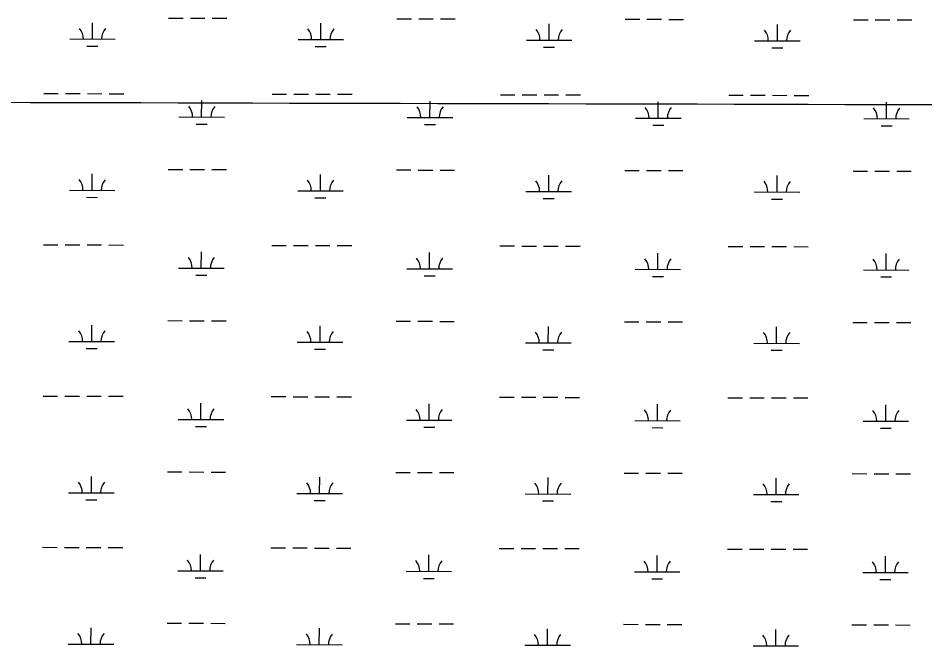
# Model space of a CAD drawing. Extents: x 3172297 to 3210190, y 958463 to 983887.
# Drawn here: x 3193898 to 3195891, y 974805 to 976185 of the extents above; entities that cross this region are included whole.
import ezdxf

# ---------------------------------------------------------------- set-up
doc = ezdxf.new("R2010")
doc.units = 0
doc.layers.add('V-GRID-MAJR', color=7, linetype='Continuous')
doc.layers.add('V-WETL-SWMP', color=7, linetype='Continuous')

msp = doc.modelspace()

# ---------------------------------------------------------------- linework, layer by layer
at = {"layer": 'V-GRID-MAJR'}
msp.add_spline([(3176574.9, 976046.2), (3181787.8, 976031.4), (3187000.7, 976017.3), (3192213.6, 976004.1), (3197426.5, 975991.6), (3202639.4, 975979.8), (3207852.4, 975968.8)], degree=3, dxfattribs=at)
at = {"layer": 'V-WETL-SWMP'}
for p, q in [((3194228.4, 976185.2), (3194260.4, 976185.2)), ((3194276.4, 976185.1), (3194308.4, 976185.1)), ((3194324.4, 976185), (3194356.4, 976184.9)), ((3194730.3, 976184), (3194762.3, 976183.9)), ((3194778.3, 976183.9), (3194810.3, 976183.8)), ((3194826.3, 976183.8), (3194858.3, 976183.7)), ((3195232.2, 976182.8), (3195264.2, 976182.7)), ((3195280.2, 976182.6), (3195312.2, 976182.6)), ((3194061.2, 976139.2), (3194061.3, 976175.2)), ((3194563.1, 976138), (3194563.2, 976174)), ((3195065, 976136.7), (3195065.1, 976172.7)), ((3195328.2, 976182.5), (3195360.2, 976182.4)), ((3195566.9, 976135.5), (3195567, 976171.5)), ((3195734.1, 976181.5), (3195766.1, 976181.4)), ((3195782.1, 976181.4), (3195814.1, 976181.3)), ((3195830.1, 976181.3), (3195862.1, 976181.2)), ((3194011.2, 976139.4), (3194111.2, 976139.1)), ((3194049.1, 976123.8), (3194073.1, 976123.8)), ((3194513.1, 976138.1), (3194613.1, 976137.9)), ((3195015, 976136.9), (3195115, 976136.6)), ((3195516.9, 976135.6), (3195616.9, 976135.4)), ((3194551, 976122.6), (3194575, 976122.5)), ((3195053, 976121.3), (3195077, 976121.3)), ((3195554.9, 976120.1), (3195578.9, 976120)), ((3193954, 976019.4), (3193986, 976019.3)), ((3194002, 976019.3), (3194034, 976019.2)), ((3194050, 976019.2), (3194082, 976019.1)), ((3194098, 976019.1), (3194130, 976019)), ((3194301.2, 975967.8), (3194301.3, 976003.8)), ((3194455.9, 976018.2), (3194487.9, 976018.1)), ((3194503.9, 976018.1), (3194535.9, 976018)), ((3194551.9, 976017.9), (3194583.9, 976017.9)), ((3194599.9, 976017.8), (3194631.9, 976017.7)), ((3194957.9, 976016.9), (3194989.9, 976016.9)), ((3195005.9, 976016.8), (3195037.9, 976016.7)), ((3195053.9, 976016.7), (3195085.9, 976016.6)), ((3195101.9, 976016.6), (3195133.9, 976016.5)), ((3195459.8, 976015.7), (3195491.8, 976015.6)), ((3195507.8, 976015.6), (3195539.8, 976015.5)), ((3195555.8, 976015.5), (3195587.8, 976015.4)), ((3195603.8, 976015.3), (3195635.8, 976015.3)), ((3194803.1, 975966.6), (3194803.2, 976002.6)), ((3195305, 975965.3), (3195305.1, 976001.3)), ((3195806.9, 975964.1), (3195807, 976000.1)), ((3194251.2, 975967.9), (3194351.2, 975967.7)), ((3194753.1, 975966.7), (3194853.1, 975966.5)), ((3195255, 975965.5), (3195355, 975965.2)), ((3195756.9, 975964.2), (3195856.9, 975964)), ((3194289.2, 975952.4), (3194313.2, 975952.4)), ((3194791.1, 975951.2), (3194815.1, 975951.1)), ((3195293, 975949.9), (3195317, 975949.9)), ((3195794.9, 975948.7), (3195818.9, 975948.6)), ((3194227.5, 975852.6), (3194259.5, 975852.5)), ((3194275.5, 975852.5), (3194307.5, 975852.4)), ((3194323.5, 975852.3), (3194355.5, 975852.3)), ((3194729.4, 975851.3), (3194761.4, 975851.3)), ((3194777.4, 975851.2), (3194809.4, 975851.1)), ((3194825.4, 975851.1), (3194857.4, 975851)), ((3195231.3, 975850.1), (3195263.3, 975850)), ((3195279.3, 975850), (3195311.3, 975849.9)), ((3195327.3, 975849.9), (3195359.3, 975849.8)), ((3195733.3, 975848.9), (3195765.3, 975848.8)), ((3195781.3, 975848.7), (3195813.3, 975848.7)), ((3195829.3, 975848.6), (3195861.3, 975848.5)), ((3194060.4, 975806.6), (3194060.4, 975842.6)), ((3194562.3, 975805.3), (3194562.4, 975841.3)), ((3195064.2, 975804.1), (3195064.3, 975840.1)), ((3195566.1, 975802.8), (3195566.2, 975838.8)), ((3194010.4, 975806.7), (3194110.4, 975806.4)), ((3194512.3, 975805.4), (3194612.3, 975805.2)), ((3195014.2, 975804.2), (3195114.2, 975804)), ((3194048.3, 975791.2), (3194072.3, 975791.1)), ((3194550.2, 975789.9), (3194574.2, 975789.9)), ((3195052.1, 975788.7), (3195076.1, 975788.6)), ((3195516.1, 975803), (3195616.1, 975802.7)), ((3195554, 975787.4), (3195578, 975787.4)), ((3193953.2, 975686.8), (3193985.2, 975686.7)), ((3194001.2, 975686.6), (3194033.2, 975686.6)), ((3194049.2, 975686.5), (3194081.2, 975686.4)), ((3194097.2, 975686.4), (3194129.2, 975686.3)), ((3194455.1, 975685.5), (3194487.1, 975685.4)), ((3194503.1, 975685.4), (3194535.1, 975685.3)), ((3194551.1, 975685.3), (3194583.1, 975685.2)), ((3194599.1, 975685.2), (3194631.1, 975685.1)), ((3194957, 975684.3), (3194989, 975684.2)), ((3194300.4, 975635.2), (3194300.5, 975671.1)), ((3194802.3, 975633.9), (3194802.4, 975669.9)), ((3195005, 975684.1), (3195037, 975684.1)), ((3195053, 975684), (3195085, 975684)), ((3195101, 975683.9), (3195133, 975683.8)), ((3195304.2, 975632.7), (3195304.3, 975668.7)), ((3195458.9, 975683), (3195490.9, 975682.9)), ((3195506.9, 975682.9), (3195538.9, 975682.8)), ((3195554.9, 975682.8), (3195586.9, 975682.7)), ((3195602.9, 975682.7), (3195634.9, 975682.6)), ((3195806.1, 975631.4), (3195806.2, 975667.4)), ((3194250.4, 975635.3), (3194350.4, 975635)), ((3194752.3, 975634), (3194852.3, 975633.8)), ((3195254.2, 975632.8), (3195354.2, 975632.5)), ((3195756.1, 975631.6), (3195856.1, 975631.3)), ((3194288.4, 975619.7), (3194312.4, 975619.7)), ((3194790.3, 975618.5), (3194814.3, 975618.4)), ((3195292.2, 975617.3), (3195316.2, 975617.2)), ((3195794.1, 975616), (3195818.1, 975616)), ((3194059.5, 975473.9), (3194059.6, 975509.9)), ((3194226.7, 975519.9), (3194258.7, 975519.8)), ((3194274.7, 975519.8), (3194306.7, 975519.7)), ((3194322.7, 975519.7), (3194354.7, 975519.6)), ((3194561.4, 975472.6), (3194561.5, 975508.6)), ((3194728.6, 975518.7), (3194760.6, 975518.6)), ((3194776.6, 975518.5), (3194808.6, 975518.5)), ((3194824.6, 975518.4), (3194856.6, 975518.3)), ((3195063.3, 975471.4), (3195063.4, 975507.4)), ((3195230.5, 975517.4), (3195262.5, 975517.3)), ((3195278.5, 975517.3), (3195310.5, 975517.2)), ((3195326.5, 975517.2), (3195358.5, 975517.1)), ((3195565.3, 975470.2), (3195565.3, 975506.2)), ((3195732.4, 975516.2), (3195764.4, 975516.1)), ((3195780.4, 975516.1), (3195812.4, 975516)), ((3195828.4, 975515.9), (3195860.4, 975515.9)), ((3194009.5, 975474), (3194109.5, 975473.8)), ((3194511.4, 975472.8), (3194611.4, 975472.5)), ((3195013.3, 975471.5), (3195113.3, 975471.3)), ((3195515.3, 975470.3), (3195615.3, 975470)), ((3194047.5, 975458.5), (3194071.5, 975458.4)), ((3194549.4, 975457.2), (3194573.4, 975457.2)), ((3195051.3, 975456), (3195075.3, 975455.9)), ((3195553.2, 975454.8), (3195577.2, 975454.7)), ((3193952.4, 975354.1), (3193984.4, 975354)), ((3194000.4, 975354), (3194032.4, 975353.9)), ((3194048.4, 975353.8), (3194080.4, 975353.8)), ((3194096.4, 975353.7), (3194128.4, 975353.6)), ((3194454.3, 975352.8), (3194486.3, 975352.8)), ((3194502.3, 975352.7), (3194534.3, 975352.6)), ((3194550.3, 975352.6), (3194582.3, 975352.5)), ((3194598.3, 975352.5), (3194630.3, 975352.4)), ((3194956.2, 975351.6), (3194988.2, 975351.5)), ((3195004.2, 975351.5), (3195036.2, 975351.4)), ((3195052.2, 975351.4), (3195084.2, 975351.3)), ((3195100.2, 975351.2), (3195132.2, 975351.2)), ((3195458.1, 975350.4), (3195490.1, 975350.3)), ((3195506.1, 975350.2), (3195538.1, 975350.2)), ((3195554.1, 975350.1), (3195586.1, 975350)), ((3195602.1, 975350), (3195634.1, 975349.9)), ((3194299.6, 975302.5), (3194299.7, 975338.5)), ((3194801.5, 975301.2), (3194801.6, 975337.2)), ((3195303.4, 975300), (3195303.5, 975336)), ((3195805.3, 975298.8), (3195805.4, 975334.8)), ((3194249.6, 975302.6), (3194349.6, 975302.4)), ((3194287.5, 975287.1), (3194311.5, 975287)), ((3194751.5, 975301.4), (3194851.5, 975301.1)), ((3194789.5, 975285.8), (3194813.5, 975285.8)), ((3195253.4, 975300.1), (3195353.4, 975299.9)), ((3195755.3, 975298.9), (3195855.3, 975298.6)), ((3195291.4, 975284.6), (3195315.4, 975284.5)), ((3195793.3, 975283.4), (3195817.3, 975283.3)), ((3194225.9, 975187.2), (3194257.9, 975187.1)), ((3194273.9, 975187.1), (3194305.9, 975187)), ((3194321.9, 975187), (3194353.9, 975186.9)), ((3194727.8, 975186), (3194759.8, 975185.9)), ((3194058.7, 975141.2), (3194058.8, 975177.2)), ((3194560.6, 975140), (3194560.7, 975176)), ((3194775.8, 975185.9), (3194807.8, 975185.8)), ((3194823.8, 975185.7), (3194855.8, 975185.7)), ((3195062.5, 975138.7), (3195062.6, 975174.7)), ((3195229.7, 975184.7), (3195261.7, 975184.7)), ((3195277.7, 975184.6), (3195309.7, 975184.5)), ((3195325.7, 975184.5), (3195357.7, 975184.4)), ((3195564.4, 975137.5), (3195564.5, 975173.5)), ((3195731.6, 975183.5), (3195763.6, 975183.4)), ((3195779.6, 975183.4), (3195811.6, 975183.3)), ((3195827.6, 975183.3), (3195859.6, 975183.2)), ((3194008.7, 975141.3), (3194108.7, 975141.1)), ((3194510.6, 975140.1), (3194610.6, 975139.8)), ((3195012.5, 975138.9), (3195112.5, 975138.6)), ((3195514.4, 975137.6), (3195614.4, 975137.4)), ((3194046.7, 975125.8), (3194070.7, 975125.7)), ((3194548.6, 975124.6), (3194572.6, 975124.5)), ((3195050.5, 975123.3), (3195074.5, 975123.3)), ((3195552.4, 975122.1), (3195576.4, 975122)), ((3193951.6, 975021.4), (3193983.6, 975021.3)), ((3193999.6, 975021.3), (3194031.6, 975021.2)), ((3194047.6, 975021.2), (3194079.6, 975021.1)), ((3194095.6, 975021), (3194127.6, 975021)), ((3194453.5, 975020.2), (3194485.5, 975020.1)), ((3194501.5, 975020), (3194533.5, 975020)), ((3194549.5, 975019.9), (3194581.5, 975019.8)), ((3194597.5, 975019.8), (3194629.5, 975019.7)), ((3194955.4, 975018.9), (3194987.4, 975018.8)), ((3195003.4, 975018.8), (3195035.4, 975018.7)), ((3195051.4, 975018.7), (3195083.4, 975018.6)), ((3195099.4, 975018.6), (3195131.4, 975018.5)), ((3195457.3, 975017.7), (3195489.3, 975017.6)), ((3195505.3, 975017.6), (3195537.3, 975017.5)), ((3195553.3, 975017.4), (3195585.3, 975017.4)), ((3195601.3, 975017.3), (3195633.3, 975017.2)), ((3194298.8, 974969.8), (3194298.8, 975005.8)), ((3194800.7, 974968.6), (3194800.8, 975004.6)), ((3195302.6, 974967.3), (3195302.7, 975003.3)), ((3195804.5, 974966.1), (3195804.6, 975002.1)), ((3194248.8, 974969.9), (3194348.8, 974969.7)), ((3194750.7, 974968.7), (3194850.7, 974968.4)), ((3195252.6, 974967.4), (3195352.6, 974967.2)), ((3194286.7, 974954.4), (3194310.7, 974954.3)), ((3194788.6, 974953.2), (3194812.6, 974953.1)), ((3195290.5, 974951.9), (3195314.5, 974951.9)), ((3195754.5, 974966.2), (3195854.5, 974966)), ((3195792.4, 974950.7), (3195816.4, 974950.6)), ((3194225.1, 974854.6), (3194257.1, 974854.5)), ((3194273.1, 974854.4), (3194305.1, 974854.4)), ((3194321.1, 974854.3), (3194353.1, 974854.2)), ((3194727, 974853.3), (3194759, 974853.2)), ((3194775, 974853.2), (3194807, 974853.1)), ((3194823, 974853.1), (3194855, 974853)), ((3195228.9, 974852.1), (3195260.9, 974852)), ((3195276.9, 974852), (3195308.9, 974851.9)), ((3195324.9, 974851.8), (3195356.9, 974851.8)), ((3195730.8, 974850.8), (3195762.8, 974850.7)), ((3195778.8, 974850.7), (3195810.8, 974850.6)), ((3195826.8, 974850.6), (3195858.8, 974850.5)), ((3194057.9, 974808.5), (3194058, 974844.5)), ((3194559.8, 974807.3), (3194559.9, 974843.3)), ((3195061.7, 974806.1), (3195061.8, 974842.1)), ((3195563.6, 974804.8), (3195563.7, 974840.8)), ((3194007.9, 974808.7), (3194107.9, 974808.4)), ((3194509.8, 974807.4), (3194609.8, 974807.2)), ((3195011.7, 974806.2), (3195111.7, 974805.9)), ((3195513.6, 974804.9), (3195613.6, 974804.7))]:
    msp.add_line(p, q, dxfattribs=at)
for centre, start, end in [((3194005.9, 976139.8), 359.0865, 40.6302), ((3194116.4, 976139.6), 139.0865, 180.6302), ((3194507.8, 976138.6), 359.0865, 40.6302), ((3194618.3, 976138.3), 139.0865, 180.6302), ((3195009.8, 976137.4), 359.0865, 40.6302), ((3195120.2, 976137.1), 139.0865, 180.6302), ((3195511.7, 976136.1), 359.0865, 40.6302), ((3195622.1, 976135.8), 139.0865, 180.6302), ((3194246, 975968.4), 359.0865, 40.6302), ((3194356.5, 975968.2), 139.0865, 180.6302), ((3194747.9, 975967.2), 359.0865, 40.6302), ((3194858.4, 975966.9), 139.0865, 180.6302), ((3195249.8, 975966), 359.0865, 40.6302), ((3195360.3, 975965.7), 139.0865, 180.6302), ((3195751.7, 975964.7), 359.0865, 40.6302), ((3195862.2, 975964.4), 139.0865, 180.6302), ((3194005.1, 975807.2), 359.0865, 40.6302), ((3194115.6, 975806.9), 139.0865, 180.6302), ((3194507, 975805.9), 359.0865, 40.6302), ((3194617.5, 975805.7), 139.0865, 180.6302), ((3195008.9, 975804.7), 359.0865, 40.6302), ((3195119.4, 975804.4), 139.0865, 180.6302), ((3195510.8, 975803.4), 359.0865, 40.6302), ((3195621.3, 975803.2), 139.0865, 180.6302), ((3194245.2, 975635.8), 359.0865, 40.6302), ((3194355.6, 975635.5), 139.0865, 180.6302), ((3194747.1, 975634.5), 359.0865, 40.6302), ((3194857.6, 975634.2), 139.0865, 180.6302), ((3195249, 975633.3), 359.0865, 40.6302), ((3195359.5, 975633), 139.0865, 180.6302), ((3195750.9, 975632), 359.0865, 40.6302), ((3195861.4, 975631.8), 139.0865, 180.6302), ((3194004.3, 975474.5), 359.0865, 40.6302), ((3194114.8, 975474.2), 139.0865, 180.6302), ((3194506.2, 975473.3), 359.0865, 40.6302), ((3194616.7, 975473), 139.0865, 180.6302), ((3195008.1, 975472), 359.0865, 40.6302), ((3195118.6, 975471.7), 139.0865, 180.6302), ((3195510, 975470.8), 359.0865, 40.6302), ((3195620.5, 975470.5), 139.0865, 180.6302), ((3194244.3, 975303.1), 359.0865, 40.6302), ((3194354.8, 975302.8), 139.0865, 180.6302), ((3194746.2, 975301.8), 359.0865, 40.6302), ((3194856.7, 975301.6), 139.0865, 180.6302), ((3195248.2, 975300.6), 359.0865, 40.6302), ((3195358.6, 975300.3), 139.0865, 180.6302), ((3195750.1, 975299.4), 359.0865, 40.6302), ((3195860.5, 975299.1), 139.0865, 180.6302), ((3194003.5, 975141.8), 359.0865, 40.6302), ((3194114, 975141.5), 139.0865, 180.6302), ((3194505.4, 975140.6), 359.0865, 40.6302), ((3194615.9, 975140.3), 139.0865, 180.6302), ((3195007.3, 975139.3), 359.0865, 40.6302), ((3195117.8, 975139.1), 139.0865, 180.6302), ((3195509.2, 975138.1), 359.0865, 40.6302), ((3195619.7, 975137.8), 139.0865, 180.6302), ((3194243.5, 974970.4), 359.0865, 40.6302), ((3194354, 974970.1), 139.0865, 180.6302), ((3194745.4, 974969.2), 359.0865, 40.6302), ((3194855.9, 974968.9), 139.0865, 180.6302), ((3195247.3, 974967.9), 359.0865, 40.6302), ((3195357.8, 974967.7), 139.0865, 180.6302), ((3195749.2, 974966.7), 359.0865, 40.6302), ((3195859.7, 974966.4), 139.0865, 180.6302), ((3194002.6, 974809.1), 359.0865, 40.6302), ((3194113.1, 974808.9), 139.0865, 180.6302), ((3194504.6, 974807.9), 359.0865, 40.6302), ((3194615, 974807.6), 139.0865, 180.6302), ((3195006.5, 974806.7), 359.0865, 40.6302), ((3195116.9, 974806.4), 139.0865, 180.6302), ((3195508.4, 974805.4), 359.0865, 40.6302), ((3195618.9, 974805.2), 139.0865, 180.6302)]:
    msp.add_arc(centre, 35.2, start, end, dxfattribs=at)

doc.saveas('drawing.dxf')
